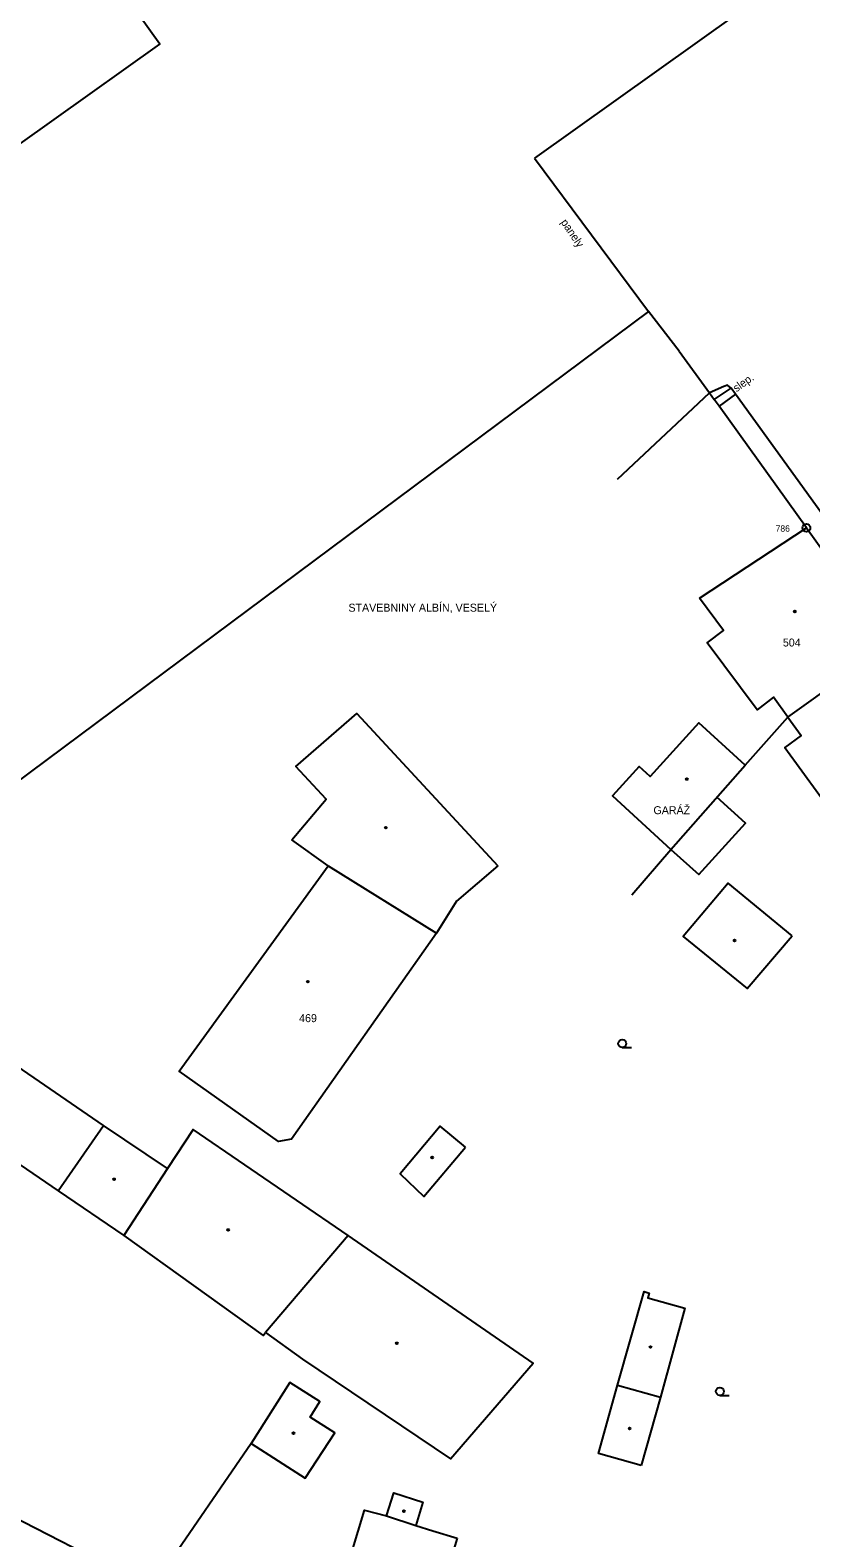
# Model space of a CAD drawing. Extents: x -794191 to -788944, y -1117087 to -1105044.
# Drawn here: x -792322.7 to -792249.2, y -1110002.4 to -1109860.4 of the extents above; entities that cross this region are included whole.
import ezdxf

# ---------------------------------------------------------------- set-up
doc = ezdxf.new("R2010")
doc.units = 0
for name, color, linetype in [('Doplněk polohopisu', 7, 'Continuous'), ('Hranice - ploty_ zdi', 7, 'Continuous'), ('Komunikace', 7, 'Continuous'), ('Pomocné popisy', 7, 'Continuous'), ('Popisy budov', 7, 'Continuous'), ('Stavební objekty', 7, 'Continuous'), ('temporary_level_1', 7, 'Continuous'), ('Značky druhů budov', 7, 'Continuous'), ('Značky druhů pozemků', 7, 'Continuous'), ('Čísla popisná', 7, 'Continuous')]:
    doc.layers.add(name, color=color, linetype=linetype)

msp = doc.modelspace()

# ---------------------------------------------------------------- linework, layer by layer
at = {"layer": 'Doplněk polohopisu'}
for p, q in [((-792275.24, -1109872.48), (-792264.51, -1109886.92)), ((-792258.32, -1109895.21), (-792256.74, -1109894.16)), ((-792256.33, -1109894.7), (-792257.87, -1109895.84))]:
    msp.add_line(p, q, dxfattribs=at)
at = {"layer": 'Hranice - ploty_ zdi'}
for p, q in [((-792264.51, -1109886.92), (-792342.64, -1109945.14)), ((-792261.62, -1109890.67), (-792264.51, -1109886.92)), ((-792261.62, -1109890.67), (-792258.77, -1109894.59)), ((-792267.43, -1109902.7), (-792258.77, -1109894.59)), ((-792258.77, -1109894.59), (-792258.32, -1109895.21)), ((-792255.41, -1109929.65), (-792251.4, -1109925.12)), ((-792266.09, -1109941.85), (-792262.41, -1109937.57)), ((-792301.9, -1109993.53), (-792311.24, -1110007.08)), ((-792324.48, -1110000.31), (-792311.24, -1110007.08))]:
    msp.add_line(p, q, dxfattribs=at)
msp.add_lwpolyline([(-792249.65, -1109907.31), (-792257.87, -1109895.84), (-792258.32, -1109895.21)], dxfattribs=at)
at = {"layer": 'Komunikace'}
for points in [[(-792231.35, -1109841.16), (-792237.55, -1109845.57), (-792256.1, -1109858.85), (-792275.24, -1109872.48)], [(-792256.74, -1109894.16), (-792257.08, -1109893.85), (-792257.43, -1109893.98), (-792258.77, -1109894.59)], [(-792209.12, -1109960.07), (-792237.9, -1109920.2), (-792256.33, -1109894.7), (-792256.74, -1109894.16)]]:
    msp.add_lwpolyline(points, dxfattribs=at)
at = {"layer": 'Stavební objekty'}
for p, q in [((-792259.72, -1109913.93), (-792249.65, -1109907.31)), ((-792249.65, -1109907.31), (-792246.85, -1109911.18)), ((-792251.4, -1109925.12), (-792241.92, -1109918.32)), ((-792294.66, -1109939.12), (-792298.07, -1109936.66)), ((-792320.06, -1109969.73), (-792313.9, -1109973.92)), ((-792292.78, -1109973.94), (-792300.55, -1109983.07))]:
    msp.add_line(p, q, dxfattribs=at)
for points in [[(-792355.34, -1109893.72), (-792350.32, -1109890.12), (-792310.51, -1109861.77), (-792321.58, -1109846.27), (-792361.41, -1109874.49), (-792361.14, -1109874.88), (-792361.51, -1109875.17), (-792365.28, -1109869.81), (-792377.79, -1109878.69), (-792372.64, -1109886.06), (-792380.76, -1109891.84), (-792372.63, -1109903.82)], [(-792251.4, -1109925.12), (-792252.74, -1109923.24), (-792254.29, -1109924.44), (-792259, -1109918.14), (-792257.44, -1109916.97), (-792259.72, -1109913.93)], [(-792298.07, -1109936.66), (-792294.83, -1109932.84), (-792297.69, -1109929.77), (-792291.95, -1109924.79), (-792278.7, -1109939.11)], [(-792251.4, -1109925.12), (-792250.14, -1109926.85), (-792251.68, -1109927.97), (-792246.87, -1109934.56), (-792245.3, -1109933.41), (-792243.35, -1109936.19)], [(-792262.41, -1109937.57), (-792259.78, -1109939.93), (-792255.38, -1109935.11), (-792258.06, -1109932.65)], [(-792278.7, -1109939.11), (-792282.59, -1109942.45), (-792284.47, -1109945.46), (-792298.11, -1109964.86), (-792299.33, -1109965.08), (-792308.69, -1109958.47), (-792294.66, -1109939.12)], [(-792294.66, -1109939.12), (-792284.47, -1109945.46)], [(-792300.55, -1109983.07), (-792297.07, -1109985.56), (-792283.14, -1109994.96), (-792275.35, -1109985.94), (-792292.78, -1109973.94), (-792307.36, -1109963.96), (-792309.77, -1109967.63), (-792315.8, -1109963.58), (-792342.64, -1109945.14), (-792349.4, -1109949.68), (-792320.06, -1109969.73)], [(-792320.06, -1109969.73), (-792315.8, -1109963.58)], [(-792309.77, -1109967.63), (-792313.9, -1109973.92), (-792300.79, -1109983.35), (-792300.55, -1109983.07)], [(-792267.41, -1109988.02), (-792264.93, -1109979.21), (-792264.43, -1109979.35), (-792264.56, -1109979.81), (-792261.1, -1109980.78), (-792263.38, -1109989.15)], [(-792289.18, -1110000.33), (-792288.48, -1109998.16), (-792285.74, -1109999.05), (-792286.41, -1110001.25)]]:
    msp.add_lwpolyline(points, dxfattribs=at)
for points in [[(-792255.41, -1109929.65), (-792259.76, -1109925.66), (-792264.36, -1109930.72), (-792265.39, -1109929.78), (-792267.89, -1109932.53), (-792262.41, -1109937.57)], [(-792250.97, -1109945.7), (-792257.01, -1109940.75), (-792261.24, -1109945.78), (-792255.21, -1109950.66)], [(-792281.72, -1109965.62), (-792284.12, -1109963.64), (-792287.87, -1109968.12), (-792285.64, -1109970.25)], [(-792301.9, -1109993.53), (-792296.81, -1109996.77), (-792294.04, -1109992.5), (-792296.36, -1109991.03), (-792295.43, -1109989.57), (-792298.25, -1109987.77)], [(-792265.2, -1109995.6), (-792269.22, -1109994.47), (-792267.41, -1109988.02), (-792263.38, -1109989.15)], [(-792282.51, -1110002.44), (-792285.69, -1110012.88), (-792294.39, -1110010.32), (-792291.24, -1109999.8), (-792289.18, -1110000.33), (-792286.41, -1110001.25), (-792284.81, -1110001.74)]]:
    msp.add_lwpolyline(points, close=True, dxfattribs=at)
at = {"layer": 'temporary_level_1'}
for radius in [0.375, 0.0005]:
    msp.add_circle((-792249.65, -1109907.31), radius, dxfattribs=at)
at = {"layer": 'Značky druhů budov'}
for centre in [(-792250.73, -1109915.18), (-792260.9, -1109930.95), (-792289.24, -1109935.53), (-792256.4, -1109946.15), (-792296.57, -1109950.03), (-792284.86, -1109966.59), (-792314.81, -1109968.64), (-792304.07, -1109973.41), (-792288.19, -1109984.08), (-792264.32, -1109984.43), (-792297.92, -1109992.54), (-792266.28, -1109992.11), (-792287.52, -1109999.88)]:
    msp.add_circle(centre, 0.0875, dxfattribs=at)
at = {"layer": 'Značky druhů pozemků'}
for p, q in [((-792266.98, -1109956.235), (-792266.105, -1109956.235)), ((-792257.79, -1109988.985), (-792256.915, -1109988.985))]:
    msp.add_line(p, q, dxfattribs=at)
for centre in [(-792266.98, -1109955.86), (-792257.79, -1109988.61)]:
    msp.add_circle(centre, 0.375, dxfattribs=at)

# ---------------------------------------------------------------- texts
at = {"layer": 'Pomocné popisy'}
for s, rotation, p in [('panely', 304.02183, (-792272.799, -1109878.526)), ('slep.', 35.37108, (-792256.234, -1109894.544))]:
    msp.add_text(s, height=0.75, rotation=rotation, dxfattribs=at).set_placement(p)
at = {"layer": 'Popisy budov'}
for s, p in [('STAVEBNINY ALBÍN, VESELÝ', (-792292.75, -1109915.19)), ('GARÁŽ', (-792264.04, -1109934.26))]:
    msp.add_text(s, height=0.75, dxfattribs=at).set_placement(p)
at = {"layer": 'temporary_level_1'}
msp.add_text('786', height=0.6, dxfattribs=at).set_placement((-792252.54, -1109907.66))
at = {"layer": 'Čísla popisná'}
for s, p in [('504', (-792251.86, -1109918.47)), ('469', (-792297.39, -1109953.84))]:
    msp.add_text(s, height=0.75, dxfattribs=at).set_placement(p)

doc.saveas('drawing.dxf')
